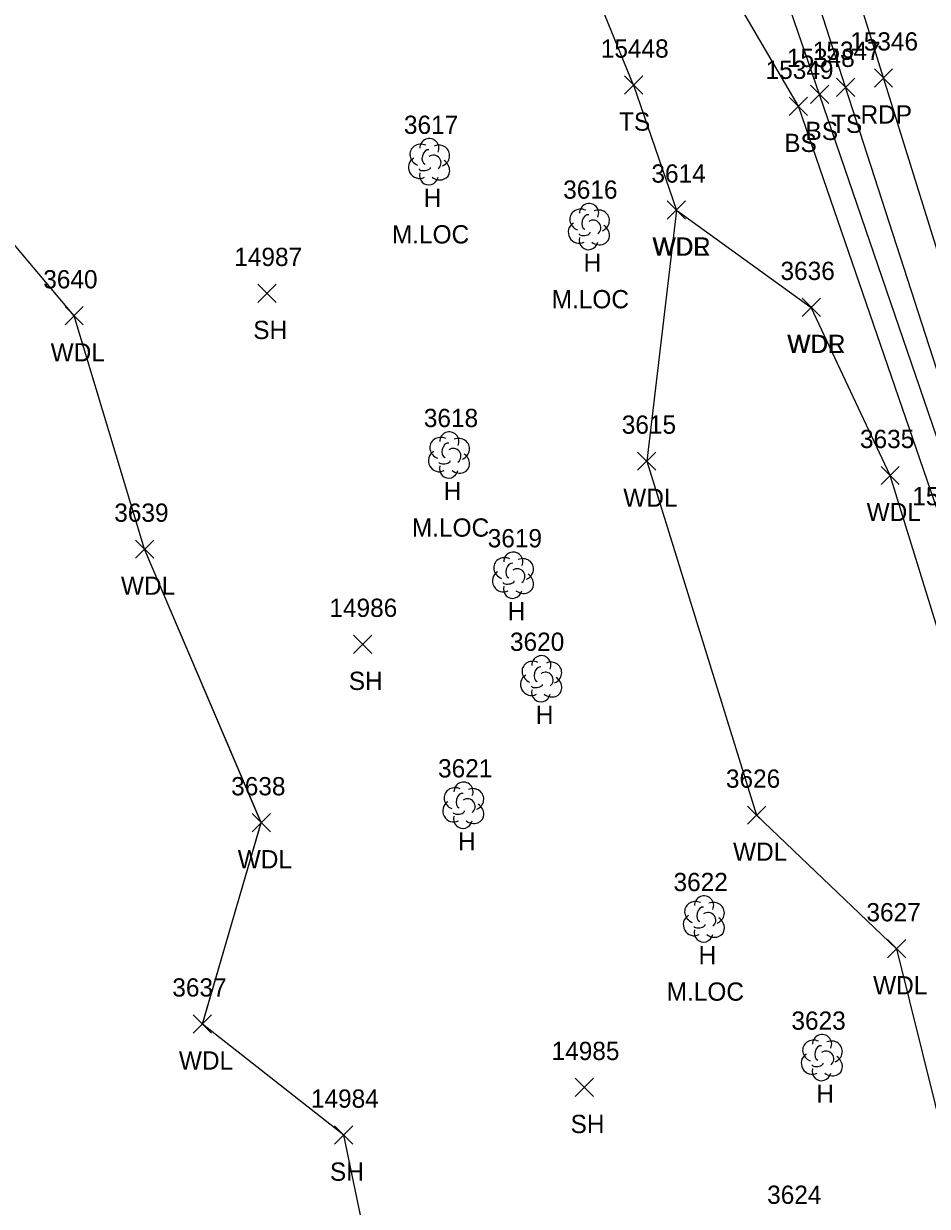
# Model space of a CAD drawing. Extents: x 1439173 to 1457902, y 641926 to 659889.
# Drawn here: x 1446048.2 to 1446147.2, y 653742.4 to 653871.9 of the extents above; entities that cross this region are included whole.
import ezdxf

# ---------------------------------------------------------------- set-up
doc = ezdxf.new("R2010")
doc.units = 0
for name, color, linetype in [('L_A', 7, 'Continuous'), ('L_C', 7, 'Continuous'), ('L_I', 7, 'Continuous'), ('L_TIC', 7, 'Continuous'), ('LAWA', 7, 'Continuous'), ('LELB', 7, 'Continuous'), ('LSOGP', 7, 'Continuous'), ('LTD', 7, 'Continuous'), ('P_A', 7, 'Continuous'), ('P_I', 7, 'Continuous'), ('P_TIC', 7, 'Continuous'), ('PET', 7, 'Continuous')]:
    doc.layers.add(name, color=color, linetype=linetype)

msp = doc.modelspace()

# ---------------------------------------------------------------- linework, layer by layer
at = {"layer": 'L_TIC'}
for points in [[(1446114.04, 653864.17), (1446116.04, 653866.17)], [(1446116.04, 653864.17), (1446114.04, 653866.17)], [(1446137.27, 653863.93), (1446139.27, 653865.93)], [(1446139.27, 653863.93), (1446137.27, 653865.93)], [(1446134.43, 653863.15), (1446136.43, 653865.15)], [(1446136.43, 653863.15), (1446134.43, 653865.15)], [(1446132.1, 653861.84), (1446134.1, 653863.84)], [(1446134.1, 653861.84), (1446132.1, 653863.84)], [(1446118.74, 653850.48), (1446120.74, 653852.48)], [(1446120.74, 653850.48), (1446118.74, 653852.48)], [(1446118.74, 653850.48), (1446120.74, 653852.48)], [(1446120.74, 653850.48), (1446118.74, 653852.48)], [(1446073.88, 653841.35), (1446075.88, 653843.35)], [(1446075.88, 653841.35), (1446073.88, 653843.35)], [(1446133.51, 653839.82), (1446135.51, 653841.82)], [(1446135.51, 653839.82), (1446133.51, 653841.82)], [(1446133.51, 653839.82), (1446135.51, 653841.82)], [(1446135.51, 653839.82), (1446133.51, 653841.82)], [(1446052.75, 653838.9), (1446054.75, 653840.9)], [(1446054.75, 653838.9), (1446052.75, 653840.9)], [(1446115.49, 653822.98), (1446117.49, 653824.98)], [(1446117.49, 653822.98), (1446115.49, 653824.98)], [(1446142.16, 653821.41), (1446144.16, 653823.41)], [(1446144.16, 653821.41), (1446142.16, 653823.41)], [(1446060.46, 653813.34), (1446062.46, 653815.34)], [(1446062.46, 653813.34), (1446060.46, 653815.34)], [(1446084.36, 653802.92), (1446086.36, 653804.92)], [(1446086.36, 653802.92), (1446084.36, 653804.92)], [(1446127.53, 653784.21), (1446129.53, 653786.21)], [(1446129.53, 653784.21), (1446127.53, 653786.21)], [(1446073.25, 653783.38), (1446075.25, 653785.38)], [(1446075.25, 653783.38), (1446073.25, 653785.38)], [(1446142.87, 653769.58), (1446144.87, 653771.58)], [(1446144.87, 653769.58), (1446142.87, 653771.58)], [(1446066.8, 653761.34), (1446068.8, 653763.34)], [(1446068.8, 653761.34), (1446066.8, 653763.34)], [(1446108.66, 653754.39), (1446110.66, 653756.39)], [(1446110.66, 653754.39), (1446108.66, 653756.39)], [(1446082.28, 653749.17), (1446084.28, 653751.17)], [(1446084.28, 653749.17), (1446082.28, 653751.17)]]:
    msp.add_lwpolyline(points, dxfattribs=at)
at = {"layer": 'LAWA'}
for points in [[(1446067.8, 653762.34), (1446074.25, 653784.38), (1446061.46, 653814.34), (1446053.75, 653839.9), (1446032.01, 653865.68)], [(1446119.74, 653851.48), (1446116.49, 653823.98), (1446128.53, 653785.21), (1446143.87, 653770.58), (1446157.99, 653713.69), (1446175.19, 653718.99), (1446165.92, 653754.94), (1446153.93, 653787.57), (1446143.16, 653822.41), (1446134.51, 653840.82)], [(1446119.74, 653851.48), (1446134.51, 653840.82)]]:
    msp.add_lwpolyline(points, dxfattribs=at)
at = {"layer": 'LELB'}
for points in [[(1446189.9, 653715.72), (1446173.83, 653760.53), (1446161.38, 653796.13), (1446153.47, 653818), (1446138.27, 653864.93), (1446126.09, 653902.71), (1446114.36, 653943.39)], [(1446185.53, 653714.43), (1446171.64, 653759.78), (1446158.92, 653795.74), (1446151.49, 653817.24), (1446135.43, 653864.15), (1446122.37, 653902.06), (1446111.96, 653941.37), (1446110.92, 653940.98), (1446107.97, 653939.55)], [(1446193.95, 653680.51), (1446180.66, 653713.18), (1446168.04, 653758.32), (1446157.23, 653795.32), (1446149.17, 653816.15), (1446133.1, 653862.84), (1446113.41, 653896.49), (1446099.61, 653940.16), (1446107.97, 653939.55)], [(1446115.04, 653865.17), (1446101.8, 653897.52), (1446091.53, 653938.66)], [(1446115.04, 653865.17), (1446119.74, 653851.48)]]:
    msp.add_lwpolyline(points, dxfattribs=at)
at = {"layer": 'LSOGP'}
msp.add_lwpolyline([(1446090.92, 653713.56), (1446083.28, 653750.16), (1446067.8, 653762.33), (1446074.25, 653784.39), (1446061.45, 653814.33), (1446053.75, 653839.9), (1446032.01, 653865.68)], dxfattribs=at)
at = {"layer": 'LTD'}
for p, q in [((1446092.62, 653856.82), (1446092.62, 653856.82)), ((1446092.62, 653856.82), (1446092.62, 653856.82)), ((1446110.13, 653849.72), (1446110.13, 653849.72)), ((1446110.13, 653849.72), (1446110.13, 653849.72)), ((1446094.8, 653824.71), (1446094.8, 653824.71)), ((1446094.8, 653824.71), (1446094.8, 653824.71)), ((1446101.81, 653811.54), (1446101.81, 653811.54)), ((1446101.81, 653811.54), (1446101.81, 653811.54)), ((1446104.9, 653800.2), (1446104.9, 653800.2)), ((1446104.9, 653800.2), (1446104.9, 653800.2)), ((1446096.36, 653786.34), (1446096.36, 653786.34)), ((1446096.36, 653786.34), (1446096.36, 653786.34)), ((1446122.72, 653773.89), (1446122.72, 653773.89)), ((1446122.72, 653773.89), (1446122.72, 653773.89)), ((1446135.65, 653758.71), (1446135.65, 653758.71)), ((1446135.65, 653758.71), (1446135.65, 653758.71))]:
    msp.add_line(p, q, dxfattribs=at)
for centre in [(1446092.67, 653858.26), (1446110.17, 653851.15), (1446094.85, 653826.14), (1446101.86, 653812.97), (1446104.94, 653801.63), (1446096.41, 653787.78), (1446122.77, 653775.32), (1446135.7, 653760.14)]:
    msp.add_arc(centre, 1.05, 335.5272, 180.9563, dxfattribs=at)
for centre, major_axis, ratio, start_param, end_param in [((1446091.83, 653857.49), (1.21, -0.51), 0.895232, 1.570796, 4.712389), ((1446092.41, 653857.28), (-0.208, -0.792), 0.645439, 3.141593, 6.283185), ((1446093.66, 653857.41), (-1.14, -0.48), 0.949671, 1.570796, 4.712389), ((1446091.54, 653856.12), (0.58, -1.04), 0.959034, 3.141593, 6.283185), ((1446093.12, 653856.66), (-0.5, 0.667), 0.989748, 3.141593, 6.283185), ((1446093.62, 653855.99), (-1.09, 0.79), 0.841452, 1.570796, 4.712389), ((1446092.62, 653855.32), (0.26, 1.06), 0.942809, 1.570796, 4.712389), ((1446092.16, 653856.07), (-0.625, -0.083), 0.423636, 0, 3.141593), ((1446109.34, 653850.38), (1.21, -0.51), 0.895232, 1.570796, 4.712389), ((1446111.17, 653850.3), (-1.14, -0.48), 0.949671, 1.570796, 4.712389), ((1446109.92, 653850.17), (-0.208, -0.792), 0.645439, 3.141593, 6.283185), ((1446110.63, 653849.55), (-0.5, 0.667), 0.989748, 3.141593, 6.283185), ((1446109.04, 653849.01), (0.58, -1.04), 0.959034, 3.141593, 6.283185), ((1446109.67, 653848.97), (-0.625, -0.083), 0.423636, 0, 3.141593), ((1446111.13, 653848.88), (-1.09, 0.79), 0.841452, 1.570796, 4.712389), ((1446110.13, 653848.22), (0.26, 1.06), 0.942809, 1.570796, 4.712389), ((1446094.01, 653825.38), (1.21, -0.51), 0.895232, 1.570796, 4.712389), ((1446094.59, 653825.17), (-0.208, -0.792), 0.645439, 3.141593, 6.283185), ((1446095.84, 653825.29), (-1.14, -0.48), 0.949671, 1.570796, 4.712389), ((1446093.72, 653824), (0.58, -1.04), 0.959034, 3.141593, 6.283185), ((1446095.3, 653824.54), (-0.5, 0.667), 0.989748, 3.141593, 6.283185), ((1446095.8, 653823.88), (-1.09, 0.79), 0.841452, 1.570796, 4.712389), ((1446094.8, 653823.21), (0.26, 1.06), 0.942809, 1.570796, 4.712389), ((1446094.34, 653823.96), (-0.625, -0.083), 0.423636, 0, 3.141593), ((1446101.02, 653812.21), (1.21, -0.51), 0.895232, 1.570796, 4.712389), ((1446101.6, 653812), (-0.208, -0.792), 0.645439, 3.141593, 6.283185), ((1446102.85, 653812.12), (-1.14, -0.48), 0.949671, 1.570796, 4.712389), ((1446100.73, 653810.83), (0.58, -1.04), 0.959034, 3.141593, 6.283185), ((1446102.31, 653811.37), (-0.5, 0.667), 0.989748, 3.141593, 6.283185), ((1446102.81, 653810.71), (-1.09, 0.79), 0.841452, 1.570796, 4.712389), ((1446101.81, 653810.04), (0.26, 1.06), 0.942809, 1.570796, 4.712389), ((1446101.35, 653810.79), (-0.625, -0.083), 0.423636, 0, 3.141593), ((1446104.11, 653800.86), (1.21, -0.51), 0.895232, 1.570796, 4.712389), ((1446104.69, 653800.65), (-0.208, -0.792), 0.645439, 3.141593, 6.283185), ((1446105.94, 653800.78), (-1.14, -0.48), 0.949671, 1.570796, 4.712389), ((1446103.81, 653799.49), (0.58, -1.04), 0.959034, 3.141593, 6.283185), ((1446105.4, 653800.03), (-0.5, 0.667), 0.989748, 3.141593, 6.283185), ((1446105.9, 653799.36), (-1.09, 0.79), 0.841452, 1.570796, 4.712389), ((1446104.9, 653798.7), (0.26, 1.06), 0.942809, 1.570796, 4.712389), ((1446104.44, 653799.45), (-0.625, -0.083), 0.423636, 0, 3.141593), ((1446095.57, 653787.01), (1.21, -0.51), 0.895232, 1.570796, 4.712389), ((1446097.4, 653786.93), (-1.14, -0.48), 0.949671, 1.570796, 4.712389), ((1446096.15, 653786.8), (-0.208, -0.792), 0.645439, 3.141593, 6.283185), ((1446096.86, 653786.18), (-0.5, 0.667), 0.989748, 3.141593, 6.283185), ((1446095.28, 653785.64), (0.58, -1.04), 0.959034, 3.141593, 6.283185), ((1446095.9, 653785.59), (-0.625, -0.083), 0.423636, 0, 3.141593), ((1446097.36, 653785.51), (-1.09, 0.79), 0.841452, 1.570796, 4.712389), ((1446096.36, 653784.84), (0.26, 1.06), 0.942809, 1.570796, 4.712389), ((1446121.93, 653774.55), (1.21, -0.51), 0.895232, 1.570796, 4.712389), ((1446122.51, 653774.34), (-0.208, -0.792), 0.645439, 3.141593, 6.283185), ((1446123.76, 653774.47), (-1.14, -0.48), 0.949671, 1.570796, 4.712389), ((1446121.64, 653773.18), (0.58, -1.04), 0.959034, 3.141593, 6.283185), ((1446123.22, 653773.72), (-0.5, 0.667), 0.989748, 3.141593, 6.283185), ((1446123.72, 653773.05), (-1.09, 0.79), 0.841452, 1.570796, 4.712389), ((1446122.72, 653772.39), (0.26, 1.06), 0.942809, 1.570796, 4.712389), ((1446122.26, 653773.14), (-0.625, -0.083), 0.423636, 0, 3.141593), ((1446134.86, 653759.37), (1.21, -0.51), 0.895232, 1.570796, 4.712389), ((1446135.44, 653759.17), (-0.208, -0.792), 0.645439, 3.141593, 6.283185), ((1446136.69, 653759.29), (-1.14, -0.48), 0.949671, 1.570796, 4.712389), ((1446134.57, 653758), (0.58, -1.04), 0.959034, 3.141593, 6.283185), ((1446136.15, 653758.54), (-0.5, 0.667), 0.989748, 3.141593, 6.283185), ((1446136.65, 653757.87), (-1.09, 0.79), 0.841452, 1.570796, 4.712389), ((1446135.65, 653757.21), (0.26, 1.06), 0.942809, 1.570796, 4.712389), ((1446135.19, 653757.96), (-0.625, -0.083), 0.423636, 0, 3.141593)]:
    msp.add_ellipse(centre, major_axis=major_axis, ratio=ratio, start_param=start_param, end_param=end_param, dxfattribs=at)
at = {"layer": 'P_TIC'}
for points in [[(1446141.43, 653864.95), (1446143.43, 653866.95)], [(1446143.43, 653864.95), (1446141.43, 653866.95)]]:
    msp.add_lwpolyline(points, dxfattribs=at)
at = {"layer": 'PET'}
msp.add_lwpolyline([(1446192.43, 653717.22), (1446176.89, 653761.46), (1446164.42, 653797.13), (1446156.87, 653819.67), (1446142.43, 653865.95), (1446130.55, 653904.16), (1446119.12, 653940.36), (1446109.78, 653973.62), (1446097.37, 654017.18), (1446090.07, 654043.15), (1446082.01, 654074.2), (1446073.2, 654106.49), (1446061.95, 654149.53), (1446053.59, 654181.49), (1446039.98, 654234.25), (1446028.46, 654276.12), (1446016.64, 654321.72), (1446003.78, 654369.14)], dxfattribs=at)

# ---------------------------------------------------------------- texts
at = {"layer": 'L_A'}
for s, p in [('TS', (1446113.45, 653860.17)), ('TS', (1446136.68, 653859.93)), ('BS', (1446133.88, 653859.15)), ('BS', (1446131.55, 653857.84)), ('H', (1446092.05, 653851.82)), ('WDR', (1446117.1, 653846.48)), ('WDL', (1446117.16, 653846.48)), ('H', (1446109.56, 653844.72)), ('SH', (1446073.37, 653837.35)), ('WDR', (1446131.87, 653835.82)), ('WDL', (1446131.92, 653835.82)), ('WDL', (1446051.17, 653834.9)), ('H', (1446094.24, 653819.71)), ('WDL', (1446113.91, 653818.98)), ('WDL', (1446140.58, 653817.41)), ('WDL', (1446058.87, 653809.34)), ('H', (1446101.25, 653806.54)), ('SH', (1446083.84, 653798.92)), ('H', (1446104.33, 653795.2)), ('H', (1446095.8, 653781.34)), ('WDL', (1446125.94, 653780.21)), ('WDL', (1446071.67, 653779.38)), ('H', (1446122.16, 653768.89)), ('WDL', (1446141.29, 653765.58)), ('WDL', (1446065.22, 653757.34)), ('H', (1446135.08, 653753.71)), ('SH', (1446108.14, 653750.39)), ('SH', (1446081.77, 653745.17))]:
    msp.add_text(s, height=2, dxfattribs=at).set_placement(p)
at = {"layer": 'L_C'}
for p in [(1446088.56, 653847.82), (1446106.07, 653840.72), (1446090.75, 653815.71), (1446118.67, 653764.89)]:
    msp.add_text('M.LOC', height=2, dxfattribs=at).set_placement(p)
at = {"layer": 'L_I'}
for s, p in [('15448', (1446111.45, 653868.17)), ('15347', (1446134.68, 653867.93)), ('15348', (1446131.84, 653867.15)), ('15349', (1446129.51, 653865.84)), ('3617', (1446089.88, 653859.82)), ('3614', (1446117, 653854.48)), ('3614', (1446117, 653854.48)), ('3616', (1446107.33, 653852.72)), ('14987', (1446071.29, 653845.35)), ('3636', (1446131.14, 653843.82)), ('3636', (1446131.14, 653843.82)), ('3640', (1446050.36, 653842.9)), ('3618', (1446092.06, 653827.71)), ('3615', (1446113.75, 653826.98)), ('3635', (1446139.85, 653825.41)), ('15342', (1446145.58, 653819.15)), ('3639', (1446058.14, 653817.34)), ('3619', (1446099.06, 653814.54)), ('14986', (1446081.71, 653806.92)), ('3620', (1446101.5, 653803.2)), ('3621', (1446093.62, 653789.34)), ('3638', (1446070.95, 653787.38)), ('3626', (1446125.16, 653788.21)), ('3622', (1446119.42, 653776.89)), ('3627', (1446140.56, 653773.58)), ('3637', (1446064.5, 653765.34)), ('3623', (1446132.34, 653761.71)), ('14985', (1446106.06, 653758.39)), ('14984', (1446079.69, 653753.17)), ('3624', (1446129.68, 653742.64))]:
    msp.add_text(s, height=2, dxfattribs=at).set_placement(p)
at = {"layer": 'P_A'}
msp.add_text('RDP', height=2, dxfattribs=at).set_placement((1446139.91, 653860.95))
at = {"layer": 'P_I'}
msp.add_text('15346', height=2, dxfattribs=at).set_placement((1446138.78, 653868.95))

doc.saveas('drawing.dxf')
